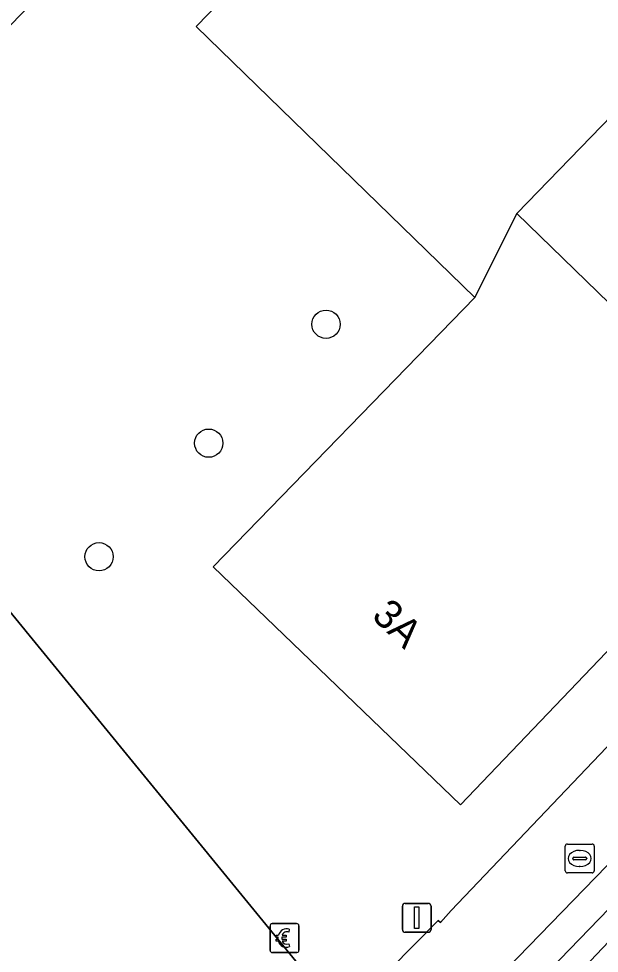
# Model space of a CAD drawing. Extents: x 160349 to 161355, y 381727 to 382854.
# Drawn here: x 160951.62 to 160971.7, y 382607.47 to 382639.78 of the extents above; entities that cross this region are included whole.
import ezdxf

# ---------------------------------------------------------------- set-up
doc = ezdxf.new("R2010")
doc.units = 0
for name, color, linetype in [('IMGEO_Betaalautomaat', 7, 'Continuous'), ('IMGEO_Boom', 7, 'Continuous'), ('IMGEO_Erf', 7, 'Continuous'), ('IMGEO_Groenvoorziening', 7, 'Continuous'), ('IMGEO_Kolk', 7, 'Continuous'), ('IMGEO_Lichtmast', 7, 'Continuous'), ('IMGEO_Pand', 7, 'Continuous'), ('IMGEO_Pand_nummerreeks', 7, 'Continuous'), ('IMGEO_Rijbaan_lokaal_open', 7, 'Continuous'), ('IMGEO_Voetpad_open', 7, 'Continuous')]:
    doc.layers.add(name, color=color, linetype=linetype)

msp = doc.modelspace()

# ---------------------------------------------------------------- linework, layer by layer
at = {"layer": 'IMGEO_Betaalautomaat'}
for p, q in [((160960.39, 382608.499), (160961.231, 382608.499)), ((160961.231, 382608.499), (160960.39, 382608.499)), ((160960.315, 382607.575), (160960.315, 382608.416)), ((160960.315, 382608.416), (160960.315, 382607.575)), ((160960.977, 382608.304), (160960.96, 382608.204)), ((160961.314, 382608.425), (160961.314, 382607.584)), ((160961.314, 382607.584), (160961.314, 382608.425)), ((160960.598, 382607.963), (160960.598, 382608.031)), ((160960.719, 382608.031), (160960.719, 382607.963)), ((160961.24, 382607.5), (160960.399, 382607.5)), ((160960.399, 382607.5), (160961.24, 382607.5)), ((160960.964, 382607.798), (160960.986, 382607.711))]:
    msp.add_line(p, q, dxfattribs=at)
for points in [[(160960.598, 382608.031), (160960.529, 382608.031), (160960.529, 382608.1), (160960.608, 382608.1)], [(160960.603, 382607.894), (160960.529, 382607.894), (160960.529, 382607.963), (160960.598, 382607.963)], [(160960.73, 382608.1), (160960.877, 382608.1), (160960.877, 382608.031), (160960.719, 382608.031)], [(160960.719, 382607.963), (160960.877, 382607.963), (160960.877, 382607.894), (160960.733, 382607.894)]]:
    msp.add_lwpolyline(points, dxfattribs=at)
for centre, radius, start, end in [((160960.393, 382608.422), 0.0779, 92.4484, 184.2845), ((160960.393, 382608.422), 0.0779, 92.4484, 184.2845), ((160961.237, 382608.422), 0.0779, 2.4484, 94.2845), ((160961.237, 382608.422), 0.0779, 2.4484, 94.2845), ((160960.891, 382608.024), 0.293, 73.014, 165.0139), ((160960.897, 382608.037), 0.179, 69.3236, 159.5683), ((160960.864, 382607.949), 0.267, 191.8096, 297.0389), ((160960.897, 382607.964), 0.179, 202.7625, 291.8693), ((160960.393, 382607.578), 0.0779, 182.4484, 274.2845), ((160960.393, 382607.578), 0.0779, 182.4484, 274.2845), ((160961.237, 382607.578), 0.0779, 272.4484, 4.2845), ((160961.237, 382607.578), 0.0779, 272.4484, 4.2845)]:
    msp.add_arc(centre, radius, start, end, dxfattribs=at)
at = {"layer": 'IMGEO_Boom'}
for centre in [(160962.25, 382629.22), (160958.194, 382625.11), (160954.402, 382621.183)]:
    msp.add_circle(centre, 0.489, dxfattribs=at)
at = {"layer": 'IMGEO_Erf'}
msp.add_lwpolyline([(160979.077, 382623.119), (160980.907, 382635.137), (160981.553, 382639.936), (160981.834, 382641.836), (160985.484, 382666.51), (160980.209, 382661.053), (160981.432, 382659.872), (160974.104, 382652.284), (160972.882, 382653.465), (160971.424, 382651.965), (160967.233, 382656.017), (160964.973, 382653.68), (160965.757, 382652.919), (160962.607, 382649.675), (160965.221, 382647.137), (160966.538, 382648.493), (160975.442, 382639.846), (160968.845, 382633.054), (160977.64, 382624.513), (160977.971, 382624.193)], close=True, dxfattribs=at)
for points in [[(160912.986, 382657.691), (160947.212, 382624.295), (160962.811, 382605.245), (160966.124, 382608.606), (160966.205, 382608.542), (160966.579, 382608.951), (160978.949, 382621.945)], [(160977.971, 382624.193), (160966.894, 382612.604), (160958.349, 382620.837), (160967.395, 382630.151), (160957.757, 382639.509), (160959.46, 382641.263), (160956.734, 382643.91), (160953.555, 382640.637), (160952.944, 382641.231), (160949.136, 382637.295)]]:
    msp.add_lwpolyline(points, dxfattribs=at)
at = {"layer": 'IMGEO_Groenvoorziening'}
msp.add_lwpolyline([(160989.121, 382621.107), (160986.3, 382623.762), (160963.88, 382600.592), (160964.457, 382600.03), (160964.501, 382599.987), (160965.499, 382601), (160966.843, 382602.422), (160985.885, 382622.467), (160992.712, 382615.422), (160993.751, 382614.343), (160995.586, 382612.445), (160996.782, 382613.698)], close=True, dxfattribs=at)
at = {"layer": 'IMGEO_Kolk'}
for p, q in [((160970.52, 382610.326), (160970.52, 382611.178)), ((160970.595, 382611.252), (160971.447, 382611.252)), ((160971.521, 382611.178), (160971.521, 382610.326)), ((160970.779, 382610.746), (160970.779, 382610.758)), ((160970.822, 382610.795), (160971.22, 382610.795)), ((160971.008, 382611.032), (160971.033, 382611.032)), ((160971.263, 382610.758), (160971.263, 382610.746)), ((160971.217, 382610.709), (160970.819, 382610.709)), ((160971.031, 382610.472), (160971.006, 382610.472)), ((160971.447, 382610.252), (160970.595, 382610.252))]:
    msp.add_line(p, q, dxfattribs=at)
for points in [[(160970.52, 382610.326), (160970.52, 382611.178)], [(160970.595, 382611.252), (160971.447, 382611.252)], [(160971.521, 382611.178), (160971.521, 382610.326)], [(160971.447, 382610.252), (160970.595, 382610.252)]]:
    msp.add_lwpolyline(points, dxfattribs=at)
for centre, radius, start, end in [((160970.597, 382611.176), 0.0765, 91.552, 178.448), ((160970.597, 382611.176), 0.0765, 91.552, 178.448), ((160971.445, 382611.176), 0.0765, 1.552, 88.448), ((160971.445, 382611.176), 0.0765, 1.552, 88.448), ((160970.819, 382610.755), 0.0403, 85.8775, 175.7526), ((160970.816, 382610.745), 0.0366, 178.938, 274.7102), ((160971.22, 382610.752), 0.043, 264.8664, 352.4533), ((160971.224, 382610.757), 0.0386, 1.7309, 96.639), ((160970.597, 382610.328), 0.0765, 181.552, 268.448), ((160970.597, 382610.328), 0.0765, 181.552, 268.448), ((160971.445, 382610.328), 0.0765, 271.552, 358.448), ((160971.445, 382610.328), 0.0765, 271.552, 358.448)]:
    msp.add_arc(centre, radius, start, end, dxfattribs=at)
for centre, major_axis, ratio, start_param, end_param in [((160971.007, 382610.752), (-0.387, 0.002), 0.722429, 4.712389, 7.853982), ((160971.032, 382610.752), (-0.39, 0.002), 0.717154, 1.570796, 4.712389)]:
    msp.add_ellipse(centre, major_axis=major_axis, ratio=ratio, start_param=start_param, end_param=end_param, dxfattribs=at)
at = {"layer": 'IMGEO_Lichtmast'}
for p, q in [((160964.891, 382608.301), (160964.891, 382609.101)), ((160964.891, 382609.101), (160964.891, 382608.301)), ((160964.991, 382609.201), (160965.781, 382609.201)), ((160965.781, 382609.201), (160964.991, 382609.201)), ((160965.881, 382609.101), (160965.881, 382608.301)), ((160965.881, 382608.301), (160965.881, 382609.101)), ((160965.781, 382608.201), (160964.991, 382608.201)), ((160964.991, 382608.201), (160965.781, 382608.201))]:
    msp.add_line(p, q, dxfattribs=at)
msp.add_lwpolyline([(160965.311, 382609.076), (160965.461, 382609.076), (160965.461, 382608.326), (160965.311, 382608.326), (160965.311, 382609.076)], dxfattribs=at)
for centre, start, end in [((160964.991, 382609.101), 90, 180), ((160964.991, 382609.101), 90, 180), ((160965.781, 382609.101), 0, 90), ((160965.781, 382609.101), 360, 90), ((160964.991, 382608.301), 180, 270), ((160964.991, 382608.301), 180, 270), ((160965.781, 382608.301), 270, 0), ((160965.781, 382608.301), 270, 0)]:
    msp.add_arc(centre, 0.1, start, end, dxfattribs=at)
at = {"layer": 'IMGEO_Pand'}
for points in [[(160949.136, 382637.295), (160952.944, 382641.231), (160953.555, 382640.637), (160956.734, 382643.91), (160959.46, 382641.263), (160957.757, 382639.509), (160967.395, 382630.151), (160968.845, 382633.054), (160975.442, 382639.846), (160966.538, 382648.493), (160965.221, 382647.137), (160962.607, 382649.675), (160965.757, 382652.919), (160964.973, 382653.68), (160967.233, 382656.017), (160971.424, 382651.965), (160972.882, 382653.465)], [(160985.885, 382622.467), (160966.843, 382602.422), (160969.422, 382599.424), (160968.001, 382598.047), (160968.042, 382597.998), (160981.782, 382581.91)]]:
    msp.add_lwpolyline(points, dxfattribs=at)
msp.add_lwpolyline([(160968.845, 382633.054), (160967.395, 382630.151), (160958.349, 382620.837), (160966.894, 382612.604), (160977.971, 382624.193), (160977.64, 382624.513)], close=True, dxfattribs=at)
at = {"layer": 'IMGEO_Rijbaan_lokaal_open'}
msp.add_lwpolyline([(160981.534, 382620.362), (160979.403, 382622.417), (160978.949, 382621.945), (160966.579, 382608.951), (160966.205, 382608.542), (160966.124, 382608.606), (160962.811, 382605.245), (160961.836, 382604.255), (160963.927, 382602.233), (160964.66, 382602.988)], close=True, dxfattribs=at)
at = {"layer": 'IMGEO_Voetpad_open'}
for points in [[(160981.534, 382620.362), (160964.66, 382602.988), (160963.927, 382602.233), (160961.836, 382604.255), (160962.811, 382605.245), (160947.212, 382624.295)], [(160957.19, 382600.457), (160957.346, 382600.275), (160958.208, 382600.994), (160961.362, 382597.361), (160964.457, 382600.03), (160963.88, 382600.592), (160986.3, 382623.762)]]:
    msp.add_lwpolyline(points, dxfattribs=at)

# ---------------------------------------------------------------- texts
at = {"layer": 'IMGEO_Pand_nummerreeks'}
msp.add_text('3A', height=1, rotation=316.0658, dxfattribs=at).set_placement((160963.791, 382619.094))

doc.saveas('drawing.dxf')
